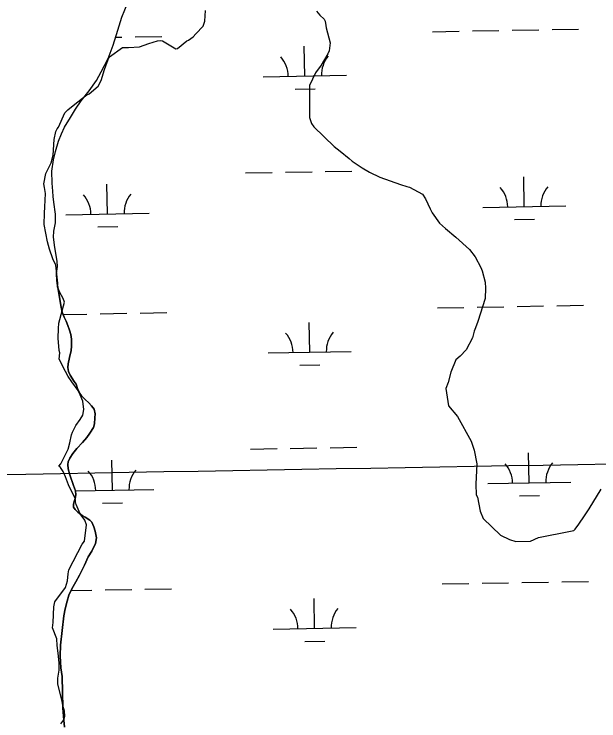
# Model space of a CAD drawing. Extents: x 3903937 to 3942190, y 260677 to 286651.
# Drawn here: x 3916308 to 3917012, y 271921 to 272772 of the extents above; entities that cross this region are included whole.
import ezdxf

# ---------------------------------------------------------------- set-up
doc = ezdxf.new("R2010")
doc.units = 0
for name, color, linetype in [('V-GRID-MAJR', 7, 'Continuous'), ('V-SITE-VEGE', 7, 'Continuous'), ('V-TOPO-SHOR', 7, 'Continuous'), ('V-WETL-SWMP', 7, 'Continuous')]:
    doc.layers.add(name, color=color, linetype=linetype)

msp = doc.modelspace()

# ---------------------------------------------------------------- linework, layer by layer
at = {"layer": 'V-GRID-MAJR'}
msp.add_spline([(3908100.257, 272076.177), (3913415.549, 272167.798), (3918730.829, 272260.192), (3924046.094, 272353.359), (3929361.347, 272447.3), (3934676.585, 272542.013), (3939991.81, 272637.5), (3939991.811, 272637.5)], degree=3, dxfattribs=at)
at = {"layer": 'V-SITE-VEGE'}
for points in [[(3916367.083, 272221.592), (3916364.032, 272226.213), (3916361.992, 272227.757), (3916364.562, 272230.817), (3916373.336, 272248.181), (3916375.414, 272255.851), (3916377.501, 272265.567), (3916378.538, 272268.63300000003), (3916382.666, 272276.804), (3916387.813, 272283.95), (3916390.903, 272289.055), (3916391.958, 272296.215), (3916390.975, 272305.945), (3916387.936, 272313.636), (3916385.398, 272318.762), (3916377.765, 272329.542), (3916373.184, 272335.705), (3916370.139, 272341.857), (3916362.522, 272356.732), (3916363.0670000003, 272364.408), (3916362.563, 272366.968), (3916361.091, 272381.818), (3916361.6520000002, 272393.587), (3916362.186, 272400.237), (3916368.947, 272425.29), (3916367.429, 272429.903), (3916363.366, 272437.085), (3916360.321, 272443.751), (3916360.8510000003, 272448.355), (3916358.381, 272469.86100000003), (3916354.83, 272477.553), (3916350.7830000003, 272489.342), (3916348.2600000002, 272498.054), (3916344.252, 272519.054), (3916344.819, 272532.36), (3916345.362, 272540.034), (3916345.9420000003, 272556.41000000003), (3916344.948, 272563.58), (3916343.941, 272567.68), (3916346.554, 272580.463), (3916352.747, 272593.231), (3916355.344, 272602.434), (3916356.446, 272621.368), (3916358.5330000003, 272631.08400000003), (3916360.0810000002, 272634.15), (3916361.625, 272636.189), (3916369.373, 272653.561), (3916372.971, 272657.128), (3916379.134, 272662.22000000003), (3916390.43, 272670.874), (3916395.565, 272674.94800000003), (3916398.643, 272676.472), (3916409.4280000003, 272685.638), (3916413.038, 272692.278), (3916417.187, 272705.567), (3916421.333, 272717.835), (3916422.881, 272720.901), (3916438.794, 272732.093), (3916445.958, 272732.065), (3916459.27, 272733.033), (3916470.546, 272737.082), (3916480.794, 272740.109), (3916483.8680000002, 272740.61100000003), (3916486.936, 272740.08400000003), (3916500.721, 272731.839), (3916502.7630000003, 272730.295), (3916504.811, 272730.799), (3916516.11, 272739.966), (3916518.162, 272740.979), (3916523.808, 272745.051), (3916526.895, 272748.623), (3916535.634, 272757.798), (3916537.704, 272763.931), (3916538.781, 272776.723)], [(3916672.362, 272775.66000000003), (3916676.436, 272771.038), (3916681.537, 272766.412), (3916682.549, 272763.847), (3916683.552, 272758.725), (3916684.052, 272755.651), (3916688.5840000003, 272737.719), (3916687.521, 272727.999), (3916685.969, 272724.423), (3916677.7260000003, 272710.638), (3916671.0330000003, 272701.453), (3916663.804, 272686.128), (3916663.646, 272647.742), (3916666.1750000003, 272640.566), (3916669.231, 272636.46), (3916693.7, 272612.814), (3916700.842, 272607.155), (3916711.555, 272598.41000000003), (3916715.1240000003, 272595.324), (3916727.373, 272587.085), (3916736.055, 272581.93200000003), (3916748.312, 272575.739), (3916773.355, 272566.934), (3916781.025, 272564.856), (3916784.091, 272563.819), (3916799.9220000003, 272555.566), (3916803.481, 272549.922), (3916809.062, 272537.613), (3916811.602, 272532.99700000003), (3916820.252, 272520.68), (3916827.39, 272513.996), (3916840.142, 272503.706), (3916856.461, 272488.797), (3916863.078, 272480.068), (3916870.191, 272467.244), (3916871.708, 272463.142), (3916875.235, 272449.309), (3916875.716, 272442.141), (3916875.1550000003, 272429.86), (3916866.34, 272402.259), (3916863.75, 272394.591), (3916862.197, 272390.503), (3916860.117, 272382.321), (3916852.379, 272368.022), (3916845.183, 272360.375), (3916840.046, 272355.79), (3916833.843, 272340.972), (3916830.722, 272328.703), (3916828.1350000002, 272321.547), (3916831.119, 272300.551), (3916841.8140000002, 272287.712), (3916858.583, 272257.957), (3916862.12, 272247.192), (3916865.1240000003, 272230.802)], [(3916865.1240000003, 272230.802), (3916863.998, 272206.241), (3916864.454, 272193.443), (3916865.98, 272190.366), (3916869.492, 272173.46), (3916873.039, 272164.746), (3916893.941, 272144.69800000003), (3916904.669, 272139.53500000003), (3916912.336, 272136.94800000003), (3916929.738, 272137.387), (3916939.483, 272141.952), (3916977.899, 272149.47000000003), (3916981.9990000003, 272150.478), (3916983.541, 272152.005), (3916988.1720000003, 272158.131), (3916994.867, 272167.826), (3917000.532, 272176.506), (3917014.9620000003, 272199.99)], [(3916364.298, 271917.583), (3916367.898, 271922.175), (3916369.453, 271926.775), (3916368.967, 271932.919), (3916366.948, 271939.581), (3916365.946, 271944.703), (3916360.91, 271965.197), (3916360.9390000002, 271972.363), (3916362.514, 271982.081), (3916362.551, 271990.781), (3916361.0640000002, 272002.559), (3916360.079, 272011.777), (3916359.602, 272019.967), (3916354.537, 272033.295), (3916355.074, 272039.435), (3916356.1750000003, 272058.367), (3916357.224, 272064.505), (3916370.092, 272081.853), (3916372.682, 272089.521), (3916373.2290000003, 272098.219), (3916374.274, 272102.821), (3916390.2660000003, 272133.977), (3916392.841, 272137.549), (3916395.481, 272156.988), (3916393.455, 272162.624), (3916387.858, 272170.327), (3916382.785, 272181.605), (3916382.285, 272184.679), (3916382.296, 272186.727), (3916381.792, 272188.777), (3916373.669, 272205.188), (3916370.128, 272214.926), (3916367.083, 272221.592)]]:
    msp.add_lwpolyline(points, dxfattribs=at)
at = {"layer": 'V-TOPO-SHOR'}
for points in [[(3916360.64, 272445.582), (3916359.788, 272451.523), (3916359.311, 272459.846), (3916360.419, 272468.184), (3916359.96, 272474.52400000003), (3916359.5360000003, 272477.295), (3916357.419, 272491.154), (3916355.7090000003, 272503.825), (3916356.034, 272510.967), (3916357.92, 272520.89900000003), (3916358.215, 272531.211), (3916356.089, 272545.862), (3916355.2290000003, 272552.596), (3916354.773, 272558.93700000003), (3916353.882, 272568.841), (3916353.742, 272583.116), (3916355.594, 272596.616), (3916357.8710000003, 272606.94800000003), (3916361.715, 272619.277), (3916365.199, 272628.036), (3916368.6890000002, 272636.001), (3916376.1070000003, 272647.97000000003), (3916381.958, 272657.939), (3916388.997, 272667.923), (3916398.397, 272679.91000000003), (3916407.396, 272692.292), (3916412.846, 272702.655), (3916421.41, 272718.996), (3916427.599, 272734.919), (3916432.975, 272752.817), (3916437.975, 272768.728), (3916444.9420000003, 272786.242)], [(3916360.64, 272445.582), (3916364.892, 272419.202), (3916365.9590000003, 272413.25), (3916368.511, 272407.393), (3916370.77, 272402.328), (3916372.9280000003, 272397.366), (3916374.8880000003, 272391.806), (3916376.551, 272386.348), (3916377.421, 272380.89400000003), (3916377.485, 272372.272), (3916376.8680000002, 272367.021), (3916374.753, 272358.704), (3916373.434, 272351.276), (3916373.018, 272346.719), (3916373.4930000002, 272341.95900000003), (3916375.656, 272337.292), (3916380.579, 272329.839), (3916382.847, 272326.46), (3916384.708, 272321.397), (3916385.591, 272318.915), (3916387.162, 272315.54), (3916389.5270000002, 272312.358), (3916393.773, 272308.178), (3916398.0160000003, 272304.196), (3916401.471, 272300.614), (3916404.4280000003, 272296.539), (3916405.596, 272290.985), (3916405.575, 272286.225), (3916404.85, 272278.895), (3916403.644, 272274.539), (3916399.5500000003, 272267.42), (3916395.7630000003, 272262.282), (3916390.486, 272256.158), (3916383.815, 272249.05), (3916378.935, 272242.924), (3916375.244, 272237.391), (3916373.145, 272233.039), (3916372.736, 272229.77), (3916373.407, 272224.613), (3916375.361, 272217.47000000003), (3916379.867, 272204.565), (3916382.021, 272198.214), (3916382.6950000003, 272193.455), (3916381.7860000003, 272188.996), (3916380.481, 272185.337), (3916379.773, 272181.673), (3916379.859, 272178.599), (3916381.63, 272175.717), (3916384.8880000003, 272172.532), (3916390.223, 272168.447), (3916393.5840000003, 272166.452), (3916399.22, 272162.86), (3916401.7860000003, 272160.271), (3916404.242, 272154.909), (3916405.9050000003, 272149.65), (3916407.259, 272141.518), (3916406.1410000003, 272134.485), (3916401.84, 272125.28500000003), (3916397.453, 272118.564), (3916392.753, 272108.772), (3916386.855, 272096.605), (3916382.361, 272088.49700000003), (3916377.669, 272080.19), (3916374.268, 272072.473), (3916371.957, 272065.15)], [(3916371.957, 272065.15), (3916369.6410000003, 272056.141), (3916367.923, 272047.625), (3916363.9110000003, 272012.059), (3916363.757, 271999.175), (3916364.593, 271985.097), (3916366.1350000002, 271974.388), (3916366.87, 271936.724), (3916368.001, 271922.05), (3916368.955, 271913.424)]]:
    msp.add_lwpolyline(points, dxfattribs=at)
at = {"layer": 'V-WETL-SWMP'}
for p, q in [((3916437.974085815, 272768.7270405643), (3916444.941085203, 272786.24204027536)), ((3916432.975086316, 272752.8160408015), (3916437.974085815, 272768.7270405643)), ((3916955.872704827, 272753.67539692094), (3916987.867748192, 272754.2385650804)), ((3916427.599086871, 272734.9190410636), (3916432.975086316, 272752.8160408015)), ((3916454.0424477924, 272744.84231552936), (3916486.0374911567, 272745.4054836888)), ((3916811.895009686, 272751.141140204), (3916843.89005305, 272751.7043083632)), ((3916859.887574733, 272751.9858924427), (3916891.8826180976, 272752.5490606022)), ((3916907.88013978, 272752.83064468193), (3916939.8751831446, 272753.39381284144)), ((3916430.4551816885, 272744.4271388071), (3916438.0449261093, 272744.56073144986)), ((3916421.4100874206, 272718.99704132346), (3916427.5990868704, 272734.9190410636)), ((3916658.219964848, 272697.6863336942), (3916657.5863999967, 272733.68075805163)), ((3916412.8460880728, 272702.65504163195), (3916421.4100874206, 272718.99704132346)), ((3916407.396088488, 272692.2920418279), (3916412.8460880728, 272702.65504163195)), ((3916608.227709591, 272696.80638344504), (3916708.2122201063, 272698.5662839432)), ((3916398.397089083, 272679.9110421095), (3916407.396088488, 272692.2920418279)), ((3916388.997089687, 272667.9230423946), (3916398.397089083, 272679.9110421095)), ((3916646.49339412, 272682.0465355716), (3916670.4896766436, 272682.46891169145)), ((3916381.9570901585, 272657.94004261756), (3916388.997089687, 272667.9230423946)), ((3916376.1060905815, 272647.9700428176), (3916381.9570901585, 272657.94004261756)), ((3916368.6890911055, 272636.00104306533), (3916376.1060905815, 272647.9700428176)), ((3916365.1980913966, 272628.03604320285), (3916368.6890911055, 272636.00104306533)), ((3916361.7150917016, 272619.2780433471), (3916365.1980913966, 272628.03604320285)), ((3916357.87109209, 272606.94804353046), (3916361.7150917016, 272619.2780433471)), ((3916355.593092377, 272596.61504366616), (3916357.87109209, 272606.94804353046)), ((3916353.7420927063, 272583.1150438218), (3916355.593092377, 272596.61504366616)), ((3916682.8399559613, 272582.669808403), (3916714.8349993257, 272583.23297656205)), ((3916353.882092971, 272568.8410439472), (3916353.7420927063, 272583.1150438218)), ((3916586.854825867, 272580.9803039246), (3916618.849869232, 272581.54347208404)), ((3916634.847390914, 272581.82505616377), (3916666.842434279, 272582.38822432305)), ((3916922.4640829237, 272540.4504161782), (3916921.830518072, 272576.44484053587)), ((3916354.772093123, 272558.936044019), (3916353.882092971, 272568.8410439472)), ((3916420.6338258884, 272531.6173347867), (3916420.000261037, 272567.6117591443)), ((3916355.2300932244, 272552.5960440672), (3916354.772093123, 272558.936044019)), ((3916356.089093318, 272545.863044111), (3916355.230093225, 272552.5960440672)), ((3916358.2150935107, 272531.2120442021), (3916356.089093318, 272545.863044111)), ((3916872.4718276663, 272539.5704659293), (3916972.456338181, 272541.33036642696)), ((3916370.641570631, 272530.7373845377), (3916470.626081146, 272532.4972850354)), ((3916357.9200937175, 272520.8990443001), (3916358.2150935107, 272531.2120442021)), ((3916910.7375121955, 272524.8106180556), (3916934.733794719, 272525.23299417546)), ((3916356.0340939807, 272510.9670444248), (3916357.9200937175, 272520.8990443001)), ((3916408.9072551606, 272515.977536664), (3916432.9035376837, 272516.3999127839)), ((3916355.70809413, 272503.82604449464), (3916356.034093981, 272510.9670444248)), ((3916357.418094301, 272491.15404457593), (3916355.70809413, 272503.82604449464)), ((3916359.536094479, 272477.29604465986), (3916357.418094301, 272491.15404457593)), ((3916359.960094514, 272474.52404467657), (3916359.536094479, 272477.29604465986)), ((3916360.418094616, 272468.1840447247), (3916359.9600945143, 272474.52404467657)), ((3916359.310094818, 272459.8460448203), (3916360.418094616, 272468.1840447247)), ((3916359.788094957, 272451.5230448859), (3916359.310094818, 272459.8460448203)), ((3916360.6400950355, 272445.5830449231), (3916359.788094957, 272451.5230448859)), ((3916364.8920086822, 272419.20200410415), (3916360.6400950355, 272445.5830449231)), ((3916961.7274600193, 272421.0519212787), (3916993.7225033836, 272421.6150894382)), ((3916365.958008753, 272413.2510041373), (3916364.8920086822, 272419.20200410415)), ((3916368.5110087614, 272407.39300414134), (3916365.958008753, 272413.2510041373)), ((3916817.7497648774, 272418.51766456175), (3916849.7448082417, 272419.080832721)), ((3916865.742329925, 272419.3624168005), (3916897.737373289, 272419.92558496)), ((3916913.734894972, 272420.20716903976), (3916945.7299383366, 272420.7703371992)), ((3916367.1195460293, 272410.5857924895), (3916395.907116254, 272411.0925035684)), ((3916370.7690087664, 272402.32900414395), (3916368.5110087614, 272407.39300414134)), ((3916411.9046379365, 272411.3740876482), (3916443.8996813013, 272411.9372558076)), ((3916459.897202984, 272412.2188398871), (3916491.8922463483, 272412.78200804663)), ((3916372.929008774, 272397.3650041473), (3916370.7690087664, 272402.32900414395)), ((3916374.889008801, 272391.8060041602), (3916372.9290087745, 272397.3650041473)), ((3916664.07472004, 272365.062858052), (3916663.4411551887, 272401.05728240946)), ((3916376.5510088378, 272386.34800417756), (3916374.889008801, 272391.8060041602)), ((3916377.4210089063, 272380.8940042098), (3916376.5510088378, 272386.34800417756)), ((3916377.484009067, 272372.27100428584), (3916377.4210089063, 272380.8940042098)), ((3916376.868009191, 272367.0210043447), (3916377.484009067, 272372.27100428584)), ((3916374.7530094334, 272358.70400445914), (3916376.868009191, 272367.0210043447)), ((3916614.082464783, 272364.1829078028), (3916714.066975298, 272365.94280830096)), ((3916373.434009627, 272351.2760045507), (3916374.7530094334, 272358.70400445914)), ((3916373.01800973, 272346.7190045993), (3916373.434009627, 272351.2760045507)), ((3916373.494009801, 272341.95900463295), (3916373.01800973, 272346.7190045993)), ((3916652.348149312, 272349.4230599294), (3916676.344431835, 272349.8454360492)), ((3916375.656009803, 272337.2920046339), (3916373.494009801, 272341.95900463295)), ((3916380.580009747, 272329.83900460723), (3916375.656009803, 272337.2920046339)), ((3916382.84600972, 272326.4600045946), (3916380.580009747, 272329.83900460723)), ((3916384.708009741, 272321.3970046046), (3916382.84600972, 272326.4600045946)), ((3916385.5900097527, 272318.9160046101), (3916384.708009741, 272321.3970046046)), ((3916387.1620097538, 272315.54000461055), (3916385.5900097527, 272318.9160046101)), ((3916389.5280097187, 272312.3580045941), (3916387.1620097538, 272315.54000461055)), ((3916393.7720096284, 272308.17800455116), (3916389.5280097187, 272312.3580045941)), ((3916398.017009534, 272304.1960045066), (3916393.7720096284, 272308.17800455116)), ((3916401.4720094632, 272300.6140044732), (3916398.017009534, 272304.1960045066)), ((3916404.428009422, 272296.5390044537), (3916401.4720094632, 272300.6140044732)), ((3916405.5950094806, 272290.98400448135), (3916404.428009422, 272296.5390044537)), ((3916404.851009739, 272278.8950046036), (3916405.5750095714, 272286.22600452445)), ((3916405.5750095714, 272286.22600452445), (3916405.5950094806, 272290.98400448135)), ((3916403.64400987, 272274.5390046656), (3916404.851009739, 272278.8950046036)), ((3916399.551010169, 272267.4200048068), (3916403.64400987, 272274.5390046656)), ((3916390.486010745, 272256.15900507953), (3916395.764010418, 272262.2820049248)), ((3916395.764010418, 272262.28200492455), (3916399.551010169, 272267.4200048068)), ((3916383.8160111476, 272249.0500052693), (3916390.4860107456, 272256.1590050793)), ((3916375.2440117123, 272237.3900055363), (3916378.9340114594, 272242.92500541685)), ((3916378.9340114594, 272242.92500541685), (3916383.8160111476, 272249.0500052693)), ((3916592.7095810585, 272248.35682828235), (3916624.704624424, 272248.91999644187)), ((3916640.702146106, 272249.2015805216), (3916672.6971894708, 272249.7647486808)), ((3916688.694711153, 272250.04633276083), (3916720.6897545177, 272250.6095009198)), ((3916928.3188381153, 272207.82694053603), (3916927.685273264, 272243.8213648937)), ((3916373.1450118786, 272233.03800561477), (3916375.2440117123, 272237.3900055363)), ((3916426.48858108, 272198.99385914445), (3916425.8550162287, 272234.9882835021)), ((3916372.7350119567, 272229.76900565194), (3916373.145011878, 272233.03800561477)), ((3916373.4080120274, 272224.6130056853), (3916372.7350119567, 272229.76900565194)), ((3916375.3610120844, 272217.46900571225), (3916373.4080120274, 272224.6130056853)), ((3916379.8670121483, 272204.5660057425), (3916375.3610120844, 272217.46900571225)), ((3916878.3265828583, 272206.94699028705), (3916978.3110933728, 272208.7068907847)), ((3916382.0210121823, 272198.2140057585), (3916379.867012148, 272204.5660057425)), ((3916381.7850123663, 272188.99700584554), (3916382.695012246, 272193.4540057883)), ((3916382.6950122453, 272193.4540057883), (3916382.0210121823, 272198.2140057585)), ((3916382.021415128, 272198.2111600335), (3916476.4808363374, 272199.87380939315)), ((3916916.5922673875, 272192.1871424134), (3916940.5885499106, 272192.6095185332)), ((3916379.772012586, 272181.67200594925), (3916380.4810124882, 272185.336005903)), ((3916380.4810124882, 272185.336005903), (3916381.7850123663, 272188.99700584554)), ((3916414.762010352, 272183.3540610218), (3916438.7582928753, 272183.77643714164)), ((3916379.859012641, 272178.59900597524), (3916379.772012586, 272181.67200594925)), ((3916381.6310126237, 272175.7170059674), (3916379.8590126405, 272178.59900597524)), ((3916384.888012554, 272172.5320059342), (3916381.6310126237, 272175.7170059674)), ((3916390.2240124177, 272168.44700586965), (3916384.888012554, 272172.5320059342)), ((3916393.5850123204, 272166.45100582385), (3916390.2240124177, 272168.4470058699)), ((3916399.2200121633, 272162.86000574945), (3916393.5850123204, 272166.45100582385)), ((3916401.786012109, 272160.27200572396), (3916399.2200121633, 272162.86000574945)), ((3916404.2420121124, 272154.9100057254), (3916401.786012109, 272160.27200572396)), ((3916405.905012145, 272149.65000574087), (3916404.2420121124, 272154.9100057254)), ((3916407.259012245, 272141.5180057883), (3916405.905012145, 272149.65000574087)), ((3916406.140012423, 272134.4850058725), (3916407.259012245, 272141.5180057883)), ((3916401.8400127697, 272125.2860060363), (3916406.140012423, 272134.4850058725)), ((3916397.452013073, 272118.5640061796), (3916401.8400127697, 272125.2860060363)), ((3916392.753013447, 272108.7720063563), (3916397.452013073, 272118.5640061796)), ((3916386.855013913, 272096.6050065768), (3916392.753013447, 272108.7720063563)), ((3916382.362014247, 272088.4970067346), (3916386.855013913, 272096.6050065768)), ((3916377.670014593, 272080.1910068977), (3916382.362014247, 272088.4970067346)), ((3916823.6045200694, 272085.89418891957), (3916855.599563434, 272086.4573570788)), ((3916871.5970851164, 272086.7389411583), (3916903.592128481, 272087.3021093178)), ((3916919.589650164, 272087.5836933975), (3916951.5846935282, 272088.14686155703)), ((3916967.582215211, 272088.4284456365), (3916999.5772585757, 272088.991613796)), ((3916371.958015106, 272065.1500071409), (3916374.2680148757, 272072.4740070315)), ((3916374.2680148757, 272072.4740070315), (3916377.670014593, 272080.1910068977)), ((3916376.7165464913, 272078.0281868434), (3916401.761871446, 272078.4690279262)), ((3916417.7593931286, 272078.75061200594), (3916449.754436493, 272079.31378016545)), ((3916465.7519581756, 272079.59536424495), (3916497.7470015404, 272080.15853240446)), ((3916369.64201537, 272056.1400072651), (3916371.958015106, 272065.1500071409)), ((3916669.9294752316, 272032.4393824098), (3916669.2959103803, 272068.4338067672)), ((3916367.9220156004, 272047.62400737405), (3916369.64201537, 272056.1400072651)), ((3916363.9100164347, 272012.05900776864), (3916367.9220156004, 272047.62400737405)), ((3916619.9372199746, 272031.55943216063), (3916719.92173049, 272033.3193326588)), ((3916658.202904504, 272016.79958428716), (3916682.1991870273, 272017.22196040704)), ((3916363.758016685, 271999.1760078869), (3916363.9100164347, 272012.05900776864)), ((3916364.592016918, 271985.09800799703), (3916363.758016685, 271999.1760078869)), ((3916366.1340170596, 271974.3880080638), (3916364.592016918, 271985.09800799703)), ((3916366.8710177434, 271936.7230083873), (3916366.1340170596, 271974.3880080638)), ((3916368.000017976, 271922.050008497), (3916366.8710177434, 271936.7230083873)), ((3916368.955018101, 271913.4230085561), (3916368.000017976, 271922.050008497))]:
    msp.add_line(p, q, dxfattribs=at)
for centre, radius, start, end in [((3916602.9772295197, 272697.1888426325), 35.24628790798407, 0.23658071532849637, 41.78023904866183), ((3916713.4459880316, 272699.1332840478), 35.246287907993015, 140.23657773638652, 181.78023606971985), ((3916867.221347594, 272539.95292511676), 35.24628790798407, 0.23658071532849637, 41.78023904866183), ((3916977.690106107, 272541.89736653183), 35.246287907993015, 140.23657773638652, 181.78023606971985), ((3916365.3910905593, 272531.11984372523), 35.24628790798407, 0.23658071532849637, 41.78023904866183), ((3916475.8598490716, 272533.0642851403), 35.246287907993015, 140.23657773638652, 181.78023606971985), ((3916608.831984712, 272364.56536699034), 35.24628790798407, 0.23658071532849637, 41.78023904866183), ((3916719.300743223, 272366.50980840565), 35.246287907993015, 140.23657773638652, 181.78023606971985), ((3916873.076102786, 272207.3294494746), 35.24628790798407, 0.23658071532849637, 41.78023904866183), ((3916983.5448612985, 272209.27389088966), 35.246287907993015, 140.23657773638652, 181.78023606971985), ((3916371.245845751, 272198.496368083), 35.24628790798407, 0.23658071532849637, 41.78023904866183), ((3916481.714604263, 272200.4408094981), 35.246287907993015, 140.23657773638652, 181.78023606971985), ((3916725.155498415, 272033.8863327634), 35.246287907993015, 140.23657773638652, 181.78023606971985), ((3916614.6867399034, 272031.9418913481), 35.24628790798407, 0.23658071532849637, 41.78023904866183)]:
    msp.add_arc(centre, radius, start, end, dxfattribs=at)

doc.saveas('drawing.dxf')
